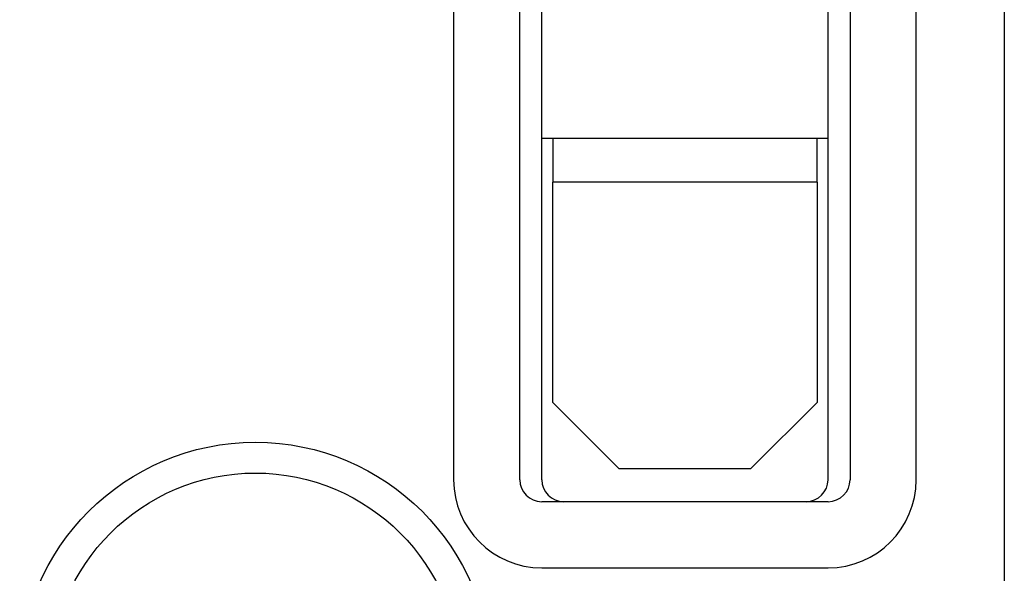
# Model space of a CAD drawing. Extents: x 1107 to 4046, y 937 to 3355.
# Tile 691 of 861: x 2270 to 2292, y 3012 to 3025. Entities that reach past the tile are written whole.
import ezdxf

# ---------------------------------------------------------------- set-up
doc = ezdxf.new("R2010")
doc.units = 0
doc.layers.add('KF_VIDA_L___C_BOTTOM', color=7, linetype='CONTINUOUS')

# ---------------------------------------------------------------- blocks, each defined once
blk = doc.blocks.new('KF_VIDA_L___C_BOTTOM')
at = {"layer": 'KF_VIDA_L___C_BOTTOM'}
for p, q in [((105, 311.5), (105, 53.5)), ((92.5, 173), (92.5, 139.5)), ((94, 139.5), (94, 173)), ((94.5, 139.5), (94.5, 173)), ((101, 139.5), (101, 173)), ((101.5, 173), (101.5, 139.5)), ((103, 139.5), (103, 173)), ((94.5, 147.25), (101, 147.25)), ((94.75, 147.25), (94.75, 146.25)), ((100.75, 146.25), (100.75, 147.25)), ((94.75, 141.25), (94.75, 146.25)), ((100.75, 146.25), (94.75, 146.25)), ((100.75, 146.25), (100.75, 141.25)), ((96.25, 139.75), (94.75, 141.25)), ((100.75, 141.25), (99.25, 139.75)), ((96.25, 139.75), (99.25, 139.75)), ((101, 139), (94.5, 139)), ((94.5, 137.5), (101, 137.5))]:
    blk.add_line(p, q, dxfattribs=at)
for radius in [5.35, 4.65]:
    blk.add_circle((88, 135), radius, dxfattribs=at)
for centre, radius, start, end in [((94.5, 139.5), 2, 180, 270), ((94.5, 139.5), 0.5, 180, 270), ((95, 139.5), 0.5, 180, 270), ((100.5, 139.5), 0.5, 270, 0), ((101, 139.5), 2, 270, 0), ((101, 139.5), 0.5, 270, 0)]:
    blk.add_arc(centre, radius, start, end, dxfattribs=at)

msp = doc.modelspace()

# ---------------------------------------------------------------- block references
at = {"layer": 'KF_VIDA_L___C_BOTTOM'}
msp.add_blockref('KF_VIDA_L___C_BOTTOM', (2186.979, 2875.018), dxfattribs=at)

doc.saveas('drawing.dxf')
